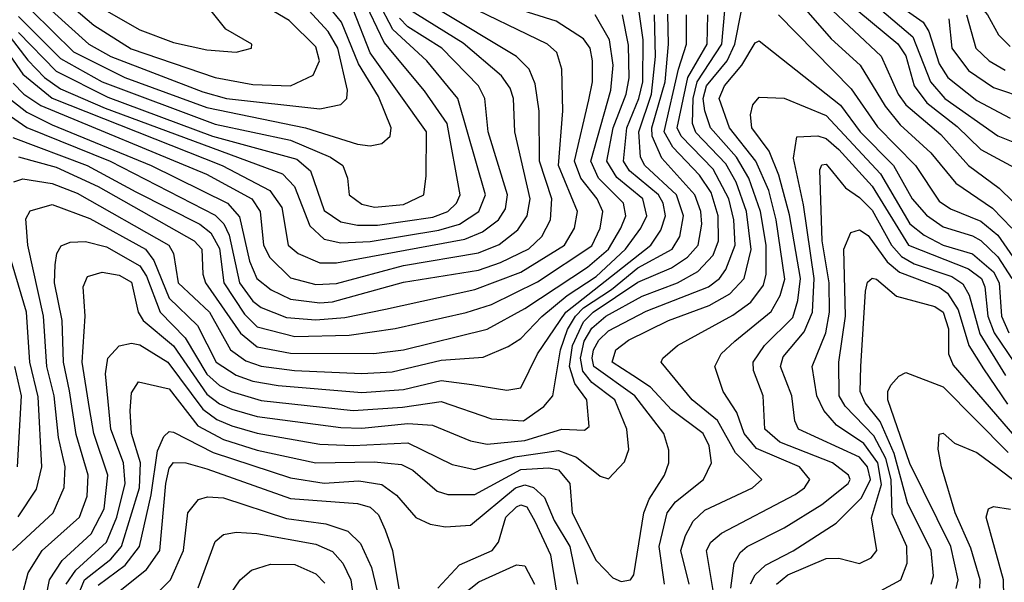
# Model space of a CAD drawing. Extents: x 501367 to 657802, y 482273 to 547541.
# Tile 447 of 656: x 568818 to 571171, y 523179 to 524523. Entities that reach past the tile are written whole.
import ezdxf

# ---------------------------------------------------------------- set-up
doc = ezdxf.new("R2010")
doc.units = 0

msp = doc.modelspace()

# ---------------------------------------------------------------- linework, layer by layer
at = {"layer": '0CON20XD'}
for points in [[(571200.9, 526005), (571151.8, 525835), (571126.1, 525793.9), (571070.3, 525719.7), (571051, 525679), (571040, 525545), (570991.1, 525475), (570969.8, 525365), (570907.9, 525265), (570891.5, 525168.5), (570855, 525087.7), (570852.5, 525015), (570891.8, 524905), (570921, 524735), (570943.3, 524683.3), (570986.5, 524645), (571065, 524596.7), (571109.7, 524559.7), (571130.6, 524535), (571157.1, 524487.1), (571185, 524459.2)], [(568784.8, 524495.2), (568836.9, 524426.9), (568876.9, 524385), (568915, 524358), (569022.2, 524312.2), (569445.8, 524155), (569474.7, 524124.7), (569510.9, 524030.9), (569545, 523999.2), (569585, 523990.5), (569655, 523993.4), (569819.6, 524020.4), (569868.6, 524035), (569914.8, 524065), (569931, 524105), (569864.8, 524335), (569790.8, 524425), (569709.6, 524499.6), (569606.4, 524696.4)], [(570808.6, 524605), (570951.9, 524481.9), (570994.2, 524375), (571028.9, 524335), (571155, 524246.2), (571195, 524229.7)], [(568815, 524492.9), (568905, 524400), (569028.5, 524338.5), (569278.4, 524245), (569479.8, 524189.8), (569512.3, 524162.3), (569545, 524067.7), (569585, 524040.5), (569625, 524032.7), (569672.5, 524032.5), (569805, 524051.6), (569840.9, 524065), (569861.6, 524085), (569870.2, 524105), (569839.4, 524275), (569785, 524353.2), (569688.4, 524468.4), (569638.2, 524575)], [(568905, 524587.3), (568995, 524510.3), (569083.8, 524453.8), (569285, 524384.9), (569375, 524368.8), (569465, 524365.5), (569519.4, 524390.6), (569534.2, 524425), (569525, 524458.8), (569461.7, 524521.7), (569425, 524543)], [(569025, 524544.5), (569105, 524499.2), (569185, 524468.7), (569265, 524451.2), (569335, 524446), (569372, 524455), (569372.5, 524465), (569310.7, 524500.7), (569253.2, 524573.2)], [(570790.4, 524570.4), (570915.9, 524465.9), (570935, 524436.6), (570955.3, 524365), (570985.4, 524325), (571058.2, 524268.2), (571115, 524213), (571295, 524115.8)], [(570895, 524575.8), (570977.2, 524517.2), (570990.1, 524495), (571015, 524417.5), (571036.1, 524385), (571105, 524330), (571185, 524287.9)], [(568735, 524334.3), (568835, 524265.8), (569033.7, 524185), (569285, 524056.1), (569305.3, 524035.3), (569318.6, 524008.6), (569343.3, 523895), (569375, 523851.1), (569395, 523835.7), (569455, 523811.5), (569525, 523806.5), (569595, 523811.8), (569691.5, 523831.5), (569905, 523878.5), (570015, 523920.2), (570119.8, 523985), (570143.8, 524025), (570150.6, 524065), (570105.7, 524175), (570115.7, 524305.7), (570112.9, 524405), (570101, 524445), (570079.3, 524465), (569865, 524567.9)], [(568782.9, 524342.9), (568835, 524302.2), (568895, 524272.1), (569132.2, 524175), (569314.6, 524084.6), (569342.7, 524052.7), (569366.8, 523946.8), (569384, 523905), (569418.3, 523878.3), (569465, 523855.6), (569535, 523847.1), (569565, 523849.5), (569735, 523896.4), (569913.8, 523925), (569967, 523943), (570034.4, 523975.6), (570065.5, 524005), (570086.4, 524045), (570089.2, 524095), (570060.3, 524185), (570059.4, 524305), (570049.9, 524369.9), (570035.1, 524405.1), (570005.3, 524435), (569815, 524548.8)], [(568800.7, 523255), (568897.4, 523345), (568924, 523406), (568926.2, 523455), (568910.8, 523525), (568900.3, 523625), (568882.5, 523695), (568874.3, 523815), (568836.9, 523985), (568832.7, 524047.3), (568843, 524067), (568895, 524081.7), (568985, 524048.3), (569118.2, 523975), (569138.4, 523948.4), (569175, 523858.2), (569242.6, 523792.6), (569287.6, 523705), (569335, 523673.8), (569375, 523659.7), (569435, 523649.5), (569635, 523632.9), (569735, 523639.8), (569825, 523661.5), (569898.2, 523651.8), (569981.6, 523638.4), (570015, 523643.6), (570054.8, 523725), (570122.5, 523825), (570325.8, 523985), (570349.9, 524020.1), (570360.8, 524055), (570355.1, 524085), (570344, 524105), (570275, 524162.4), (570260.4, 524185), (570268.3, 524265), (570297.6, 524335), (570306.5, 524375), (570307.6, 524475), (570297.7, 524547.7)], [(568801.6, 524241.6), (568978.8, 524175), (569095, 524111.8), (569248, 524035), (569274.4, 524014.4), (569295, 523976.7), (569305.8, 523895), (569355, 523819.7), (569385, 523789.8), (569475, 523766.1), (569605, 523769.3), (569714.7, 523785.3), (569885, 523823.6), (569945, 523842.7), (570055, 523897.3), (570185, 523982.7), (570204.6, 524025), (570210.9, 524065), (570197.9, 524095), (570158.6, 524145), (570143.8, 524185), (570178.2, 524331.8), (570186.2, 524375), (570186.5, 524425), (570181, 524455), (570165, 524477.7), (570099.4, 524519.4), (569993, 524553)], [(568801.8, 524371.8), (568827.9, 524345), (568868.1, 524318.1), (569264.1, 524154.1), (569372.1, 524095), (569392.4, 524065), (569400.3, 523985), (569415.8, 523955), (569465, 523906.8), (569525, 523890.7), (569575, 523893.4), (569735, 523936.4), (569913.9, 523966.1), (569963.9, 523986.1), (570008.5, 524021.5), (570030.7, 524055), (570037.3, 524095), (570001.3, 524255), (569998, 524335), (569989.8, 524359.8), (569969.1, 524389.1), (569877.4, 524467.4), (569745, 524549)], [(568815, 524530.8), (568915, 524430.7), (569015.1, 524374.9), (569285, 524273.8), (569465, 524235.3), (569560.3, 524195), (569590.3, 524175), (569601.2, 524145), (569605.3, 524105), (569635, 524082.9), (569665.8, 524075.8), (569735, 524081.4), (569783.4, 524105), (569789.4, 524150.6), (569789.5, 524255), (569655, 524444.4), (569615, 524547.8)], [(568846.1, 524545), (568946.6, 524446.6), (569069.2, 524385), (569265, 524313.1), (569500.8, 524265), (569625, 524226.1), (569655, 524221.7), (569682.8, 524227.2), (569702.7, 524245), (569705.3, 524264.7), (569675, 524339.4), (569627.6, 524417.6), (569587.1, 524517.1), (569545, 524568.3)], [(570696.8, 524546.8), (570757.3, 524477.3), (570826.6, 524415), (570886.3, 524316.3), (570922.2, 524272.2), (570994.9, 524204.9), (571055, 524132.8), (571142.8, 524072.8), (571189.1, 524025)], [(570747.1, 524557.1), (570876.4, 524436.4), (570917.3, 524345), (570935, 524320.1), (571018.9, 524248.9), (571085.1, 524175.1), (571158.8, 524121.2), (571225, 524055.7)], [(568725, 524537.5), (568825, 524393.1), (568895, 524335.6), (569301.9, 524175), (569415.4, 524115.4), (569444.3, 524075), (569459.3, 523985), (569483.3, 523965), (569535, 523942.8), (569575, 523942.2), (569881.2, 523998.8), (569923.8, 524016.2), (569961.9, 524045), (569978.9, 524071.1), (569983.3, 524105), (569937.4, 524255), (569929.2, 524335), (569913.8, 524365), (569826.9, 524455), (569745, 524506.1), (569725, 524526.7)], [(568803.8, 524136.2), (568825, 524143.3), (568895, 524131.8), (568955, 524109.2), (569173.8, 523985), (569185.5, 523965), (569196.1, 523895), (569270.9, 523825), (569321.1, 523735), (569358.4, 523708.4), (569395, 523695.9), (569474.7, 523685.3), (569635, 523677.8), (569707.7, 523682.3), (569825, 523710.1), (569925, 523717.1), (569985, 523742.4), (570015, 523762.1), (570065.4, 523814.6), (570125.9, 523864.1), (570195, 523910.2), (570265.1, 523975), (570302.4, 524025), (570316.2, 524055), (570306.5, 524095), (570245, 524146.3), (570220.9, 524185), (570236.1, 524265), (570267.1, 524345), (570274.1, 524384.1), (570272.4, 524462.4), (570258.2, 524535)], [(568814.7, 524195.3), (568905, 524170.6), (569005, 524124.9), (569234.6, 523995.4), (569253.2, 523975), (569255.4, 523915), (569261.5, 523895), (569345, 523774.2), (569385, 523742.2), (569465, 523726.3), (569664.2, 523725.8), (569735, 523734.9), (569935, 523783.9), (570025, 523833.5), (570175, 523932), (570224.9, 523975), (570254.4, 524025), (570266.4, 524055), (570260.3, 524085), (570201.2, 524145), (570182.4, 524185), (570230.7, 524355), (570235.7, 524414.3), (570227.2, 524475), (570193.2, 524535)], [(568823, 523145), (568837.7, 523202.3), (568871.2, 523255), (568960.3, 523335), (568978.9, 523385), (568981.5, 523435), (568952.5, 523532.5), (568936.7, 523636.8), (568922.2, 523705), (568919.5, 523805), (568901, 523895), (568902.2, 523937.8), (568906.5, 523965), (568917.1, 523982.9), (568938.1, 523991.9), (568975, 523993.6), (569025, 523980.5), (569105, 523934.9), (569120.7, 523910.7), (569153.1, 523825), (569213.3, 523763.3), (569265, 523676.3), (569295, 523649.3), (569323.2, 523635), (569395, 523613.9), (569615, 523589.7), (569732.7, 523597.3), (569825, 523611.6), (569945, 523569.5), (570021.5, 523565), (570070.4, 523599.6), (570091.6, 523625), (570110.1, 523735), (570126.9, 523783.1), (570146, 523815), (570165.1, 523835), (570231.6, 523878.4), (570295, 523930.4), (570376.7, 523975), (570395.6, 524005), (570404, 524055), (570387.5, 524105), (570311.4, 524175), (570301.2, 524195), (570297.5, 524255), (570327.7, 524345), (570337.5, 524435), (570334.9, 524535)], [(568881.1, 523145), (568889, 523185), (568918.9, 523231.1), (568988.4, 523295), (569019.6, 523355), (569028.2, 523435), (568994.5, 523535), (568984.4, 523594.4), (568967, 523705), (568974.5, 523815), (568969, 523885), (568980, 523910), (569015, 523920.3), (569055, 523912.7), (569085, 523896.1), (569100.4, 523825), (569112.8, 523805), (569185, 523744.4), (569265, 523628.6), (569295, 523605.9), (569325, 523593.3), (569385, 523575.5), (569585, 523548.8), (569635, 523547.2), (569745, 523558.6), (569804.4, 523554.4), (569895, 523517.3), (569935, 523509.7), (570025, 523517.9), (570113.3, 523545), (570167.4, 523542.6), (570178.8, 523551.2), (570172.7, 523615), (570144.2, 523654.2), (570131.9, 523695), (570139.1, 523745), (570165, 523801.4), (570188, 523825), (570295, 523896.2), (570375, 523930.9), (570413.8, 523956.2), (570438.8, 523985), (570447.7, 524035), (570445.5, 524065), (570431, 524105), (570352.1, 524192.1), (570329.4, 524245), (570328.4, 524265), (570360.1, 524375), (570368.1, 524465), (570366.5, 524536.5)], [(568893.9, 524545), (568982.5, 524465), (569035.7, 524435.7), (569255, 524350.7), (569311.8, 524335), (569535, 524310.3), (569585, 524320.7), (569599.7, 524335), (569600.8, 524355), (569577.7, 524455), (569555.2, 524495.2), (569508.6, 524545)], [(569840.7, 523389.3), (569905, 523389.1), (570015, 523448.8), (570082.6, 523452.6), (570105, 523447.7), (570132.3, 523415), (570138.2, 523345), (570195, 523231.2), (570235, 523190), (570255, 523180.9), (570277.5, 523185), (570285, 523197.5), (570309.3, 523345), (570322.3, 523377.7), (570358.9, 523435), (570368.8, 523465), (570369.2, 523495), (570357.4, 523535), (570287.4, 523625), (570189.8, 523695), (570185.5, 523715), (570189.2, 523735), (570202.1, 523757.9), (570225, 523780.4), (570315, 523826.8), (570463.9, 523885), (570489.7, 523905), (570505, 523926.6), (570527.3, 523985), (570524.2, 524045), (570512.5, 524095), (570475, 524166.5), (570398.6, 524245), (570389.3, 524265), (570414.6, 524385.4), (570460.8, 524465), (570462.6, 524535)], [(569851.1, 523461.1), (569905, 523448.9), (570001, 523479), (570105, 523494.1), (570148.2, 523478.2), (570205, 523432.5), (570225, 523426.7), (570263.2, 523466.8), (570273.3, 523496.7), (570268.3, 523545), (570239.6, 523615), (570185, 523656.4), (570163.6, 523683.6), (570158.1, 523715), (570167, 523755), (570185, 523786.7), (570218.5, 523815), (570305, 523863.1), (570390, 523895), (570438.3, 523921.7), (570475, 523960.7), (570487.8, 523995), (570486.6, 524055), (570470.4, 524110.3), (570442, 524152), (570378.9, 524218.9), (570358.2, 524255), (570392.2, 524405), (570410.9, 524465), (570411.2, 524535)], [(570359, 523175), (570346.1, 523265), (570364.9, 523345), (570385, 523371.6), (570451.6, 523425), (570471, 523465), (570465.2, 523505), (570451, 523535), (570375, 523591.3), (570325.4, 523645.4), (570283, 523673), (570233.8, 523705), (570242.2, 523735), (570272.5, 523757.5), (570368.1, 523805), (570465, 523840.2), (570515, 523868.2), (570549.3, 523905), (570565.4, 523974.6), (570554.9, 524065), (570529.8, 524135), (570505, 524179), (570433.7, 524253.7), (570425.5, 524275), (570426.9, 524335), (570436.4, 524375), (570495.7, 524465), (570502.5, 524545)], [(570417.6, 523175), (570397.6, 523255), (570408.5, 523291.5), (570427.4, 523325), (570455, 523351.6), (570569.1, 523405), (570591.5, 523425), (570528.4, 523488.4), (570485, 523566.2), (570424.4, 523615), (570350.5, 523705), (570354.5, 523715), (570390, 523745), (570522.3, 523817.7), (570565, 523848.6), (570595, 523888.9), (570601.4, 523915), (570601.6, 523985), (570588.4, 524065), (570560, 524145), (570530.6, 524195), (570468.2, 524265), (570455, 524305.4), (570451.4, 524335), (570459.1, 524365), (570508.6, 524425), (570527.1, 524465), (570542.6, 524545)], [(570630.7, 524535), (570805, 524358.3), (570867.3, 524267.3), (570958.5, 524175), (571015, 524090), (571041.8, 524071.8), (571115, 524042.1), (571155, 524008.4), (571219.6, 523915)], [(571038.3, 524525), (571045.1, 524455), (571085, 524401.6), (571145, 524361), (571225, 524334.4)], [(571080.5, 524535), (571102.9, 524455), (571134.3, 524425), (571172.7, 524402.7)], [(570492.1, 523055), (570459.2, 523255), (570469.1, 523275), (570495, 523297.1), (570670.6, 523389.4), (570693.5, 523405), (570705.7, 523425), (570681.4, 523455), (570578.6, 523498.6), (570548.7, 523535), (570531.3, 523585), (570499.2, 523635), (570478.8, 523695), (570493.8, 523725), (570526.7, 523755), (570613.4, 523826.6), (570635, 523864.7), (570646.3, 523903.7), (570625.8, 524045), (570607.6, 524115), (570576.8, 524185), (570513.7, 524265), (570489.1, 524335), (570502.4, 524365), (570543.6, 524415), (570575, 524467.6), (570585, 524472.9), (570779, 524319), (570826.3, 524255), (570905.9, 524175), (570950.7, 524095), (570985, 524056.3), (571025, 524028.4), (571095, 524007.3), (571115, 523995.8), (571155, 523956.8), (571188.5, 523905)], [(570517.2, 523165), (570525.1, 523224.9), (570539.1, 523250.9), (570556.4, 523265), (570645, 523309.8), (570735, 523364.8), (570797.6, 523415), (570802.1, 523425), (570798.4, 523435), (570759.8, 523465), (570634.2, 523514.2), (570598.5, 523545), (570594.1, 523625), (570571.3, 523685), (570570.4, 523705), (570597.7, 523745), (570665, 523811.9), (570677.5, 523852.5), (570683.4, 523905), (570657.3, 524057.3), (570631.7, 524151.7), (570608.8, 524208.8), (570567.1, 524265), (570564.4, 524295.6), (570569.9, 524320.1), (570585, 524338.2), (570644.3, 524335.7), (570745, 524294.3), (570875.2, 524155.2), (570945, 524035.5), (570978.9, 524008.9), (571025, 523984.3), (571095, 523964.1), (571145, 523920.8), (571158.6, 523895), (571164.2, 523815), (571181.3, 523775)], [(570564.5, 523175.5), (570575, 523197), (570599.8, 523220.2), (570665.8, 523254.2), (570769.2, 523320.8), (570829.2, 523380.8), (570850.8, 523425), (570843.8, 523455), (570825, 523478.6), (570678.6, 523545), (570670.4, 523565), (570662.9, 523625), (570635.8, 523695), (570642.3, 523717.7), (570692.7, 523777.3), (570712.7, 523825), (570716.7, 523905), (570690.8, 524080.8), (570667.2, 524192.8), (570675, 524243.8), (570725, 524245.9), (570745, 524239.1), (570775, 524213.4), (570855, 524125.7), (570941.9, 523985), (571085, 523928.4), (571116, 523905), (571124.5, 523885), (571131.1, 523815), (571146.6, 523775), (571195, 523703.2)], [(570626.2, 523175), (570653.1, 523196.9), (570745, 523236.6), (570775, 523236.9), (570825, 523224.2), (570852.5, 523237.5), (570866, 523255), (570853.1, 523333.1), (570877.2, 523412.8), (570868.6, 523465), (570835, 523510.6), (570769.4, 523555), (570739.4, 523589.4), (570722.8, 523625), (570711.5, 523695), (570744.1, 523775), (570752.9, 523825), (570752.5, 523895), (570735.1, 523995), (570730.2, 524165), (570735, 524176.9), (570745, 524178), (570760.1, 524160.1), (570791.4, 524121.4), (570825, 524098.7), (570855, 524068.2), (570901.5, 523985), (570925, 523957.6), (570955, 523940.1), (571045, 523909.9), (571071.9, 523891.9), (571086.9, 523865), (571112.6, 523772.6), (571173.4, 523673.4)], [(570875, 523158.9), (570923.1, 523185), (570938.4, 523225), (570937.6, 523265), (570903.1, 523343.1), (570900.2, 523425), (570887.6, 523475), (570859.2, 523529.2), (570790.4, 523600.4), (570776.1, 523625), (570775.6, 523705), (570790.9, 523815), (570787.6, 523975), (570804.2, 524015), (570825, 524021.1), (570845, 524008), (570890.6, 523945), (570920.1, 523920.1), (571015, 523884.4), (571035, 523869.9), (571060.4, 523830.4), (571085.6, 523745), (571121.1, 523688.9), (571178.3, 523605)], [(568814.1, 523335.9), (568857.9, 523402.1), (568870.4, 523455), (568862.2, 523622.2), (568841.9, 523705), (568833.6, 523825), (568786.6, 523983.4)], [(570995.9, 523175), (571001.5, 523195), (570995.7, 523255), (570939.5, 523369.5), (570907.3, 523487.3), (570873.8, 523563.8), (570838.3, 523608.3), (570826, 523635), (570827.5, 523695), (570839, 523875), (570843.7, 523896.3), (570855, 523905.8), (570865, 523903.4), (570912.8, 523862.8), (571005, 523837.8), (571024.8, 523825), (571037.4, 523785), (571037.4, 523725), (571048.4, 523698.4), (571195, 523528.1)], [(568929.1, 523175), (568951.5, 523208.5), (569024.9, 523275), (569049.7, 523335), (569069.8, 523415), (569065.7, 523465), (569035.3, 523545), (569022.9, 523677.1), (569028, 523715), (569055.5, 523744.5), (569085, 523750.5), (569105, 523746.3), (569171.6, 523705), (569255, 523592.6), (569288.6, 523568.6), (569325, 523553.3), (569385, 523535.5), (569535, 523509.6), (569615, 523506.1), (569745, 523512.8), (569851.1, 523461.1)], [(568812.6, 523455), (568822, 523625), (568806.1, 523695)], [(571055.7, 523164.3), (571060.3, 523185), (571042.7, 523265), (570945, 523463.1), (570892, 523615), (570892, 523635), (570899.8, 523650.2), (570918.4, 523671.6), (570935, 523680.5), (571025, 523646.6), (571179.7, 523489.7)], [(568952.2, 523135), (568972.5, 523185), (569035.6, 523235), (569060.9, 523265), (569104.1, 523405), (569106.5, 523465), (569084.9, 523535), (569081.3, 523588.7), (569085, 523631.9), (569101.7, 523658.3), (569175, 523641.2), (569243.4, 523553.4), (569305, 523520.5), (569385, 523494.9), (569525, 523464.9), (569665, 523467.4), (569730.4, 523460.4), (569757.2, 523447.2), (569815, 523397.2), (569840.7, 523389.3)], [(569005, 523172.2), (569070, 523220), (569104, 523265), (569131.7, 523388.3), (569146.7, 523493.3), (569162.1, 523527.9), (569175, 523539.2), (569185, 523538.1), (569279.7, 523489.7), (569465, 523428.8), (569545, 523416.3), (569628.3, 523421.7)], [(571112.6, 523165), (571113.3, 523185), (571090.6, 523260.6), (571053.4, 523345), (571020.5, 523455), (571012.3, 523497.7), (571015, 523533.3), (571025, 523535.5), (571051.7, 523511.7), (571105, 523489.8), (571153.5, 523453.5), (571217.4, 523405)], [(569025.8, 523134.2), (569120.4, 523209.6), (569152.4, 523255), (569166.7, 523415), (569175, 523452.2), (569185, 523465.5), (569215, 523464.5), (569265, 523450), (569465, 523379.9), (569625, 523367.2), (569655, 523359), (569675, 523340.3), (569691.4, 523305), (569708.6, 523255), (569723.4, 523163.4)], [(569628.3, 523421.7), (569682.8, 523412.8), (569717.8, 523387.8), (569764.4, 523334.4), (569798.6, 523318.6), (569835, 523312), (569895, 523316.2), (570002.6, 523405), (570025, 523412.2), (570045.9, 523405.9), (570072.1, 523382.1), (570095, 523326.6), (570132.4, 523265), (570150.7, 523175)], [(569151.4, 523158.6), (569177.9, 523185), (569209.3, 523255), (569219.1, 523345), (569245, 523377.4), (569266.3, 523383.7), (569305, 523380.8), (569455, 523332.1), (569549.2, 523319.2), (569601.5, 523301.5), (569632.3, 523272.3), (569658.4, 523215), (569688.5, 523088.5)], [(569816.6, 523165), (569868.8, 523221.2), (569947, 523255), (569961.6, 523275), (569979.3, 523335), (570005, 523359.9), (570015, 523364.1), (570029.4, 523359.4), (570049.1, 523325), (570085.9, 523245), (570105, 523126.2)], [(571169.5, 523145), (571169, 523185), (571127.1, 523335), (571132.7, 523355), (571145, 523360.4), (571185.9, 523354.1)], [(569244.1, 523165.9), (569285, 523277.1), (569305, 523293.4), (569335, 523298.8), (569384.4, 523295.6), (569525, 523270.7), (569565, 523253.1), (569589.8, 523225), (569609.3, 523185), (569624.5, 523075)], [(569283.3, 523095), (569344.7, 523185), (569371.3, 523208.6), (569417.2, 523222.8), (569475, 523221.5), (569525, 523199.2), (569547.2, 523177.2)], [(569857.5, 523135), (569915, 523180.1), (570005, 523221), (570025, 523218.6), (570047.7, 523175)]]:
    msp.add_lwpolyline(points, dxfattribs=at)

doc.saveas('drawing.dxf')
